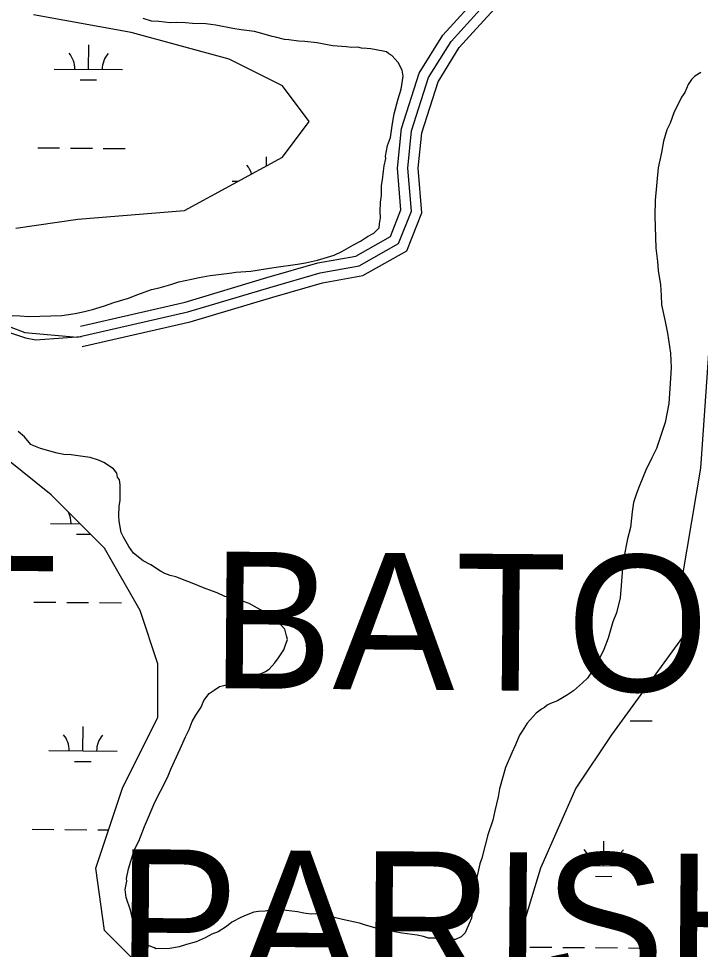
# Model space of a CAD drawing. Extents: x 3271442 to 3309282, y 752266 to 777610.
# Drawn here: x 3303240 to 3304238, y 770526 to 771889 of the extents above; entities that cross this region are included whole.
import ezdxf

# ---------------------------------------------------------------- set-up
doc = ezdxf.new("R2010")
doc.units = 0
for name, color, linetype in [('V-ROAD-CNTR', 7, 'Continuous'), ('V-SITE-VEGE', 7, 'Continuous'), ('V-TOPO-GNAM-IDEN', 7, 'Continuous'), ('V-WETL-SWMP', 7, 'Continuous')]:
    doc.layers.add(name, color=color, linetype=linetype)

msp = doc.modelspace()

# ---------------------------------------------------------------- linework, layer by layer
at = {"layer": 'V-ROAD-CNTR'}
for points in [[(3303330.8, 771439.2), (3303483.9, 771474.3), (3303603.6, 771510.2), (3303678.1, 771531.7), (3303733.5, 771541.7), (3303784.2, 771570.4), (3303799.8, 771609.5), (3303794.5, 771670.4), (3303800.6, 771728.3), (3303826.5, 771809.3), (3303860.9, 771865), (3303918, 771928.1), (3303957.2, 771983.1), (3303982.8, 772021.3), (3304004.9, 772067.6), (3304005.1, 772071.2)], [(3303326.2, 771422.8), (3303487.7, 771459.8), (3303607.9, 771495.8), (3303681.5, 771517), (3303738.7, 771527.4), (3303796.2, 771560), (3303815.1, 771607.2), (3303809.6, 771670.3), (3303815.3, 771725.2), (3303840.2, 771803), (3303873, 771855.9), (3303929.7, 771918.6)], [(3303333.3, 771409), (3303491.5, 771445.3), (3303612.1, 771481.4), (3303685, 771502.4), (3303743.9, 771513.1), (3303808.1, 771549.5), (3303830.3, 771605), (3303824.7, 771670.2), (3303830.1, 771722.1), (3303854, 771796.7), (3303885, 771846.9), (3303941.5, 771909.2)], [(3301576.2, 770712.3), (3301606.9, 770861.1), (3301680.9, 770943), (3301786.6, 771001.7), (3301885, 771049.9), (3302008.7, 771102.4), (3302131.5, 771142.7), (3302234.1, 771174), (3302339.2, 771193.3), (3302422.7, 771220.4), (3302505.6, 771269.3), (3302602.1, 771299.8), (3302681.9, 771320.7), (3302748.8, 771355.2), (3302890.1, 771417.3), (3302963.3, 771448.1), (3303030, 771451.2), (3303142.4, 771449.1), (3303203, 771447.2), (3303249.5, 771429.7), (3303326.2, 771422.8)], [(3303220.9, 771431.5), (3303250.3, 771421.7), (3303265.6, 771419.1), (3303291.8, 771420.9), (3303332.4, 771423.8)]]:
    msp.add_lwpolyline(points, dxfattribs=at)
at = {"layer": 'V-SITE-VEGE'}
for p, q in [((3303434.7, 771885.8), (3303422.3, 771889.4)), ((3303445.3, 771885.3), (3303434.7, 771885.8)), ((3303461.8, 771883.4), (3303445.3, 771885.3)), ((3303470.7, 771883.7), (3303461.8, 771883.4)), ((3303484.7, 771883.3), (3303470.7, 771883.7)), ((3303494.5, 771882), (3303484.7, 771883.3)), ((3303514.1, 771881.9), (3303494.5, 771882)), ((3303528.9, 771879.9), (3303514.1, 771881.9)), ((3303553.6, 771875), (3303528.9, 771879.9)), ((3303565.9, 771873), (3303553.6, 771875)), ((3303585.6, 771870.4), (3303565.9, 771873)), ((3303596.4, 771867.5), (3303585.6, 771870.4)), ((3303611.2, 771863.1), (3303596.4, 771867.5)), ((3303616.2, 771862.4), (3303611.2, 771863.1)), ((3303629.4, 771858.8), (3303616.2, 771862.4)), ((3303635.9, 771858.2), (3303629.4, 771858.8)), ((3303649.9, 771856.2), (3303635.9, 771858.2)), ((3303658.9, 771855.7), (3303649.9, 771856.2)), ((3303676.9, 771853.8), (3303658.9, 771855.7)), ((3303686.8, 771851.7), (3303676.9, 771853.8)), ((3303700, 771849.7), (3303686.8, 771851.7)), ((3303719.7, 771847.9), (3303700, 771849.7)), ((3303727.9, 771847.3), (3303719.7, 771847.9)), ((3303736.8, 771847.6), (3303727.9, 771847.3)), ((3303741.8, 771846.2), (3303736.8, 771847.6)), ((3303750, 771845.6), (3303741.8, 771846.2)), ((3303755.7, 771845), (3303750, 771845.6)), ((3303773.8, 771841.5), (3303755.7, 771845)), ((3303778.8, 771840.9), (3303773.8, 771841.5)), ((3303782.1, 771837.7), (3303778.8, 771840.9)), ((3303786.3, 771835.4), (3303782.1, 771837.7)), ((3303795.6, 771825.1), (3303786.3, 771835.4)), ((3303801.7, 771813.8), (3303795.6, 771825.1)), ((3303802.9, 771804.9), (3303801.7, 771813.8)), ((3303800.2, 771786), (3303802.9, 771804.9)), ((3304224.9, 771800.2), (3304220.2, 771792.7)), ((3304229.6, 771805.3), (3304224.9, 771800.2)), ((3304238.4, 771810.5), (3304229.6, 771805.3)), ((3303795.8, 771771.9), (3303800.2, 771786)), ((3304220.2, 771792.7), (3304214.9, 771781.1)), ((3303790, 771749.7), (3303795.8, 771771.9)), ((3304210.2, 771774.4), (3304204.1, 771761.1)), ((3304214.9, 771781.1), (3304210.2, 771774.4)), ((3304204.1, 771761.1), (3304199.5, 771752.8)), ((3303787.2, 771735.7), (3303790, 771749.7)), ((3304199.5, 771752.8), (3304193.5, 771736.2)), ((3303784.6, 771715.2), (3303787.2, 771735.7)), ((3304193.5, 771736.2), (3304188.9, 771726.3)), ((3304188.9, 771726.3), (3304183.7, 771709.7)), ((3303777.3, 771687.9), (3303780.1, 771703.6)), ((3303780.1, 771703.6), (3303784.6, 771715.2)), ((3304183.7, 771709.7), (3304181, 771693.3)), ((3304181, 771693.3), (3304176, 771671)), ((3303775.4, 771674), (3303777.4, 771684.7)), ((3303777.4, 771684.7), (3303777.3, 771687.9)), ((3303772.8, 771653.5), (3303774, 771665.8)), ((3303774, 771665.8), (3303775.4, 771674)), ((3304176, 771671), (3304171.9, 771623.5)), ((3303771.4, 771645.2), (3303772.8, 771653.5)), ((3303771.1, 771630.5), (3303771.4, 771645.2)), ((3303769.4, 771606.7), (3303769.8, 771620.6)), ((3303769.8, 771620.6), (3303771.1, 771630.5)), ((3304171.9, 771623.5), (3304171.1, 771600.6)), ((3303768.4, 771588.7), (3303769.7, 771597.8)), ((3303769.7, 771597.8), (3303769.4, 771606.7)), ((3304171.1, 771600.6), (3304172.6, 771553.2)), ((3303759.9, 771575.4), (3303767.8, 771583)), ((3303767.8, 771583), (3303768.4, 771588.7)), ((3303740.6, 771563.3), (3303751, 771570.2)), ((3303751, 771570.2), (3303759.9, 771575.4)), ((3303713.3, 771548.5), (3303730.2, 771558)), ((3303730.2, 771558), (3303740.6, 771563.3)), ((3304172.6, 771553.2), (3304174.9, 771533.7)), ((3303687.5, 771538.6), (3303702.1, 771543.2)), ((3303702.1, 771543.2), (3303713.3, 771548.5)), ((3303613.6, 771524.7), (3303648.6, 771529.9)), ((3303648.6, 771529.9), (3303659.9, 771531.9)), ((3303659.9, 771531.9), (3303677.8, 771535.8)), ((3303677.8, 771535.8), (3303687.5, 771538.6)), ((3304174.9, 771533.7), (3304176.2, 771520.6)), ((3303504.5, 771510.4), (3303520.8, 771513.4)), ((3303520.8, 771513.4), (3303533, 771514.6)), ((3303533, 771514.6), (3303552.5, 771516.9)), ((3303552.5, 771516.9), (3303558.2, 771517.9)), ((3303558.2, 771517.9), (3303580.2, 771519.5)), ((3303580.2, 771519.5), (3303613.6, 771524.7)), ((3304176.2, 771520.6), (3304179.3, 771499.5)), ((3303446.1, 771495.3), (3303463.2, 771500)), ((3303463.2, 771500), (3303474.5, 771503.7)), ((3303474.5, 771503.7), (3303493.2, 771507.6)), ((3303493.2, 771507.6), (3303504.5, 771510.4)), ((3304179.3, 771499.5), (3304180.7, 771484)), ((3303400.9, 771479.9), (3303414.6, 771485.3)), ((3303414.6, 771485.3), (3303434.8, 771492.5)), ((3303434.8, 771492.5), (3303446.1, 771495.3)), ((3303366.1, 771469), (3303379.8, 771473.5)), ((3303379.8, 771473.5), (3303400.9, 771479.9)), ((3304180.7, 771484), (3304181.1, 771470.1)), ((3303303.6, 771454.6), (3303323.1, 771457.7)), ((3303323.1, 771457.7), (3303336.9, 771460.6)), ((3303336.9, 771460.6), (3303348.3, 771463.5)), ((3303348.3, 771463.5), (3303366.1, 771469)), ((3304181.1, 771470.1), (3304186.1, 771445.7)), ((3303230.9, 771454.6), (3303242.3, 771454.2)), ((3303242.3, 771454.2), (3303255.4, 771453)), ((3303255.4, 771453), (3303303.6, 771454.6)), ((3304186.1, 771445.7), (3304189.9, 771428.7)), ((3304189.9, 771428.7), (3304194.1, 771399.4)), ((3304194.1, 771399.4), (3304194.9, 771378.2)), ((3304194.9, 771378.2), (3304193.4, 771347.9)), ((3304193.4, 771347.9), (3304191.7, 771325.8)), ((3304191.7, 771325.8), (3304186.1, 771297.8)), ((3304186.1, 771297.8), (3304173.5, 771259.7)), ((3303249.1, 771277), (3303239.8, 771284.9)), ((3303258.4, 771265.9), (3303249.1, 771277)), ((3303262.6, 771263.6), (3303258.4, 771265.9)), ((3303272.5, 771259.8), (3303262.6, 771263.6)), ((3303291.5, 771254.7), (3303272.5, 771259.8)), ((3303296.5, 771253.2), (3303291.5, 771254.7)), ((3303306.4, 771251.1), (3303296.5, 771253.2)), ((3304173.5, 771259.7), (3304166.6, 771246.4)), ((3303317, 771250.7), (3303306.4, 771251.1)), ((3303334.3, 771248), (3303317, 771250.7)), ((3303344.9, 771246.7), (3303334.3, 771248)), ((3303357.3, 771243), (3303344.9, 771246.7)), ((3303364.8, 771239.2), (3303357.3, 771243)), ((3303379, 771229.9), (3303364.8, 771239.2)), ((3304166.6, 771246.4), (3304158.2, 771228.2)), ((3303384.1, 771223.5), (3303379, 771229.9)), ((3304158.2, 771228.2), (3304153.6, 771217.4)), ((3303385.1, 771217.8), (3303384.1, 771223.5)), ((3303387.7, 771213.8), (3303385.1, 771217.8)), ((3303388.8, 771206.5), (3303387.7, 771213.8)), ((3304153.6, 771217.4), (3304148.4, 771204.1)), ((3303388.7, 771183.6), (3303389.1, 771198.3)), ((3303389.1, 771198.3), (3303388.8, 771206.5)), ((3304148.4, 771204.1), (3304144.6, 771194.2)), ((3304144.6, 771194.2), (3304140.1, 771181)), ((3303387, 771161.4), (3303387.4, 771175.4)), ((3303387.4, 771175.4), (3303388.7, 771183.6)), ((3304140.1, 771181), (3304138.2, 771167)), ((3303387.3, 771153.3), (3303387, 771161.4)), ((3304138.2, 771167), (3304135.7, 771144)), ((3303390.3, 771137), (3303387.3, 771153.3)), ((3304135.7, 771144), (3304131.3, 771127.5)), ((3303393.8, 771129.8), (3303390.3, 771137)), ((3303401.6, 771116.2), (3303393.8, 771129.8)), ((3304131.3, 771127.5), (3304125.7, 771100.4)), ((3303408.5, 771106.6), (3303401.6, 771116.2)), ((3303422.7, 771095.6), (3303408.5, 771106.6)), ((3303433.6, 771089.4), (3303422.7, 771095.6)), ((3303447.8, 771080.1), (3303433.6, 771089.4)), ((3304125.7, 771100.4), (3304123.7, 771084.8)), ((3303454.4, 771077), (3303447.8, 771080.1)), ((3303461.9, 771074), (3303454.4, 771077)), ((3304123.7, 771084.8), (3304122.1, 771059.4)), ((3303470.1, 771071.9), (3303461.9, 771074)), ((3303484.2, 771066.6), (3303470.1, 771071.9)), ((3303491.7, 771063.6), (3303484.2, 771066.6)), ((3303502.5, 771059), (3303491.7, 771063.6)), ((3303510.7, 771056), (3303502.5, 771059)), ((3303524, 771050.8), (3303510.7, 771056)), ((3303530.6, 771048.5), (3303524, 771050.8)), ((3303542.2, 771043.2), (3303530.6, 771048.5)), ((3304122.1, 771059.4), (3304120.3, 771041.3)), ((3303556.2, 771040.4), (3303542.2, 771043.2)), ((3303569.5, 771035.9), (3303556.2, 771040.4)), ((3303577.7, 771032.9), (3303569.5, 771035.9)), ((3304120.3, 771041.3), (3304115.3, 771019.1)), ((3303594.4, 771023.7), (3303577.7, 771032.9)), ((3303598.6, 771020.6), (3303594.4, 771023.7)), ((3303604.4, 771017.5), (3303598.6, 771020.6)), ((3303612.8, 771012), (3303604.4, 771017.5)), ((3303618.6, 771007.3), (3303612.8, 771012)), ((3303629.7, 770995.4), (3303618.6, 771007.3)), ((3304115.3, 771019.1), (3304110, 771005.8)), ((3303632.5, 770985.7), (3303629.7, 770995.4)), ((3304110, 771005.8), (3304102.7, 770981.9)), ((3303630.5, 770970.9), (3303633.5, 770980)), ((3303633.5, 770980), (3303632.5, 770985.7)), ((3304102.7, 770981.9), (3304096.7, 770965.3)), ((3303628.2, 770965.1), (3303630.5, 770970.9)), ((3303615, 770945.9), (3303620.5, 770953.4)), ((3303620.5, 770953.4), (3303628.2, 770965.1)), ((3304096.7, 770965.3), (3304086.7, 770945.3)), ((3303607.1, 770936.6), (3303615, 770945.9)), ((3304083.6, 770939.5), (3304072.7, 770923.6)), ((3304086.7, 770945.3), (3304083.6, 770939.5)), ((3303571.6, 770922.4), (3303582.1, 770926.8)), ((3303582.1, 770926.8), (3303595.1, 770930.5)), ((3303595.1, 770930.5), (3303601.5, 770933.2)), ((3303601.5, 770933.2), (3303607.1, 770936.6)), ((3303534.4, 770911.3), (3303554.7, 770916.1)), ((3303554.7, 770916.1), (3303562, 770918)), ((3303562, 770918), (3303571.6, 770922.4)), ((3304065.6, 770916.8), (3304052.1, 770904.9)), ((3304072.7, 770923.6), (3304065.6, 770916.8)), ((3303511.4, 770890.9), (3303519.2, 770901)), ((3303519.2, 770901), (3303526.4, 770906.1)), ((3303526.4, 770906.1), (3303534.4, 770911.3)), ((3304043.3, 770898.9), (3304038.5, 770896.3)), ((3304052.1, 770904.9), (3304043.3, 770898.9)), ((3303507.6, 770881), (3303511.4, 770890.9)), ((3304018.4, 770886.6), (3304013.6, 770884)), ((3304028.9, 770890.3), (3304018.4, 770886.6)), ((3304038.5, 770896.3), (3304028.9, 770890.3)), ((3303499.8, 770869.3), (3303507.6, 770881)), ((3303997.6, 770872.1), (3303984.2, 770857.7)), ((3304005.6, 770878), (3303997.6, 770872.1)), ((3304009.6, 770880.6), (3304005.6, 770878)), ((3304013.6, 770884), (3304009.6, 770880.6)), ((3303489.9, 770848.5), (3303494.4, 770860.1)), ((3303494.4, 770860.1), (3303499.8, 770869.3)), ((3303984.2, 770857.7), (3303977.2, 770846)), ((3303484.5, 770837.7), (3303489.9, 770848.5)), ((3303977.2, 770846), (3303973.3, 770840.2)), ((3303476.9, 770820.3), (3303484.5, 770837.7)), ((3303973.3, 770840.2), (3303967.3, 770826.1)), ((3303463.2, 770790.4), (3303476.9, 770820.3)), ((3303967.3, 770826.1), (3303961.9, 770814.4)), ((3303961.9, 770814.4), (3303952.8, 770792.9)), ((3303457.9, 770777.9), (3303463.2, 770790.4)), ((3303952.8, 770792.9), (3303949.2, 770780.5)), ((3303448, 770758), (3303457.9, 770777.9)), ((3303949.2, 770780.5), (3303944.1, 770761.5)), ((3303439.5, 770742.2), (3303448, 770758)), ((3303942, 770750), (3303937, 770729.4)), ((3303944.1, 770761.5), (3303942, 770750)), ((3303430.4, 770719.8), (3303439.5, 770742.2)), ((3303937, 770729.4), (3303934.2, 770715.4)), ((3303424.3, 770706.5), (3303430.4, 770719.8)), ((3303934.2, 770715.4), (3303926.7, 770693.9)), ((3303416.1, 770685), (3303424.3, 770706.5)), ((3303926.7, 770693.9), (3303923.1, 770679.1)), ((3303409.2, 770671.7), (3303416.1, 770685)), ((3303401.1, 770644.4), (3303409.2, 770671.7)), ((3303923.1, 770679.1), (3303918.1, 770660.1)), ((3303918.1, 770660.1), (3303915.1, 770651.8)), ((3303398.3, 770630.4), (3303401.1, 770644.4)), ((3303915.1, 770651.8), (3303910.1, 770629.6)), ((3303396.4, 770614), (3303398.4, 770626.3)), ((3303398.4, 770626.3), (3303398.3, 770630.4)), ((3303910.1, 770629.6), (3303905.7, 770613.9)), ((3303397.6, 770602.6), (3303396.4, 770614)), ((3303905.7, 770613.9), (3303904.9, 770587.7)), ((3303403.9, 770584), (3303397.6, 770602.6)), ((3303620.5, 770584.7), (3303610.7, 770584.4)), ((3303636.1, 770582.8), (3303620.5, 770584.7)), ((3303904.9, 770587.7), (3303903, 770572.1)), ((3303406.8, 770571), (3303403.9, 770584)), ((3303565.3, 770573.1), (3303552.5, 770566.1)), ((3303573.4, 770576.6), (3303565.3, 770573.1)), ((3303584.7, 770581.1), (3303573.4, 770576.6)), ((3303591.2, 770582.1), (3303584.7, 770581.1)), ((3303601, 770582.4), (3303591.2, 770582.1)), ((3303610.7, 770584.4), (3303601, 770582.4)), ((3303648.4, 770581.6), (3303636.1, 770582.8)), ((3303657.5, 770579.4), (3303648.4, 770581.6)), ((3303668.2, 770578.1), (3303657.5, 770579.4)), ((3303674.7, 770578.4), (3303668.2, 770578.1)), ((3303687.9, 770576.4), (3303674.7, 770578.4)), ((3303714.2, 770569.9), (3303687.9, 770576.4)), ((3303903, 770572.1), (3303896.2, 770556.4)), ((3303410.6, 770555.6), (3303406.8, 770571)), ((3303544.5, 770560.1), (3303532.5, 770552.3)), ((3303552.5, 770566.1), (3303544.5, 770560.1)), ((3303738.9, 770565), (3303714.2, 770569.9)), ((3303748, 770562), (3303738.9, 770565)), ((3303763.7, 770557.6), (3303748, 770562)), ((3303772.7, 770556.3), (3303763.7, 770557.6)), ((3303413.2, 770551.6), (3303410.6, 770555.6)), ((3303415.7, 770548.4), (3303413.2, 770551.6)), ((3303421.6, 770542.9), (3303415.7, 770548.4)), ((3303522.8, 770548.8), (3303513.2, 770543.5)), ((3303532.5, 770552.3), (3303522.8, 770548.8)), ((3303790.1, 770552), (3303772.7, 770556.3)), ((3303801.6, 770549.9), (3303790.1, 770552)), ((3303823.7, 770547.4), (3303801.6, 770549.9)), ((3303832.8, 770545.2), (3303823.7, 770547.4)), ((3303840.2, 770543), (3303832.8, 770545.2)), ((3303887.6, 770544.6), (3303879.5, 770541.1)), ((3303893.9, 770550.6), (3303887.6, 770544.6)), ((3303896.2, 770556.4), (3303893.9, 770550.6)), ((3303422.6, 770538), (3303421.6, 770542.9)), ((3303428.5, 770532.5), (3303422.6, 770538)), ((3303432.7, 770531), (3303428.5, 770532.5)), ((3303436, 770529.5), (3303432.7, 770531)), ((3303485.7, 770533.6), (3303475.2, 770530)), ((3303500.3, 770537.4), (3303485.7, 770533.6)), ((3303513.2, 770543.5), (3303500.3, 770537.4)), ((3303851.7, 770542.6), (3303840.2, 770543)), ((3303860.7, 770541.3), (3303851.7, 770542.6)), ((3303868.1, 770540.7), (3303860.7, 770541.3)), ((3303879.5, 770541.1), (3303868.1, 770540.7)), ((3303439.3, 770528.8), (3303436, 770529.5)), ((3303441, 770527.2), (3303439.3, 770528.8)), ((3303461.4, 770527.9), (3303441, 770527.2)), ((3303475.2, 770530), (3303461.4, 770527.9))]:
    msp.add_line(p, q, dxfattribs=at)
at = {"layer": 'V-WETL-SWMP'}
for p, q in [((3303405.1, 771869), (3303262, 771895)), ((3303548.3, 771829.9), (3303405.1, 771869)), ((3303342.5, 771815), (3303342.8, 771851)), ((3303626.3, 771790.9), (3303548.3, 771829.9)), ((3303292.5, 771815.4), (3303392.5, 771814.6)), ((3303330.4, 771799.7), (3303354.4, 771799.5)), ((3303665.4, 771738.8), (3303626.3, 771790.9)), ((3303626.3, 771686.7), (3303665.4, 771738.8)), ((3303268.2, 771700.2), (3303300.2, 771699.9)), ((3303316.2, 771699.8), (3303348.2, 771699.5)), ((3303364.2, 771699.4), (3303396.2, 771699.1)), ((3303483.2, 771608.6), (3303626.3, 771686.7)), ((3303602.8, 771673.9), (3303602.9, 771687)), ((3303552.6, 771651.4), (3303561.5, 771651.3)), ((3303327.1, 771595.6), (3303483.2, 771608.6)), ((3303236, 771582.5), (3303327.1, 771595.6)), ((3304250.9, 771413.3), (3304237.9, 771231)), ((3303288, 771191.9), (3303223, 771244)), ((3304237.9, 771231), (3304211.8, 771074.7)), ((3303366.1, 771113.8), (3303288, 771191.9)), ((3303287.1, 771150.1), (3303330.2, 771149.7)), ((3303324.9, 771134.4), (3303345.7, 771134.2)), ((3303418.1, 771022.7), (3303366.1, 771113.8)), ((3304211.8, 771074.7), (3304211.8, 770983.6)), ((3303262.7, 771034.9), (3303294.7, 771034.6)), ((3303310.7, 771034.5), (3303342.7, 771034.2)), ((3303358.7, 771034.1), (3303390.7, 771033.8)), ((3303444.2, 770944.5), (3303418.1, 771022.7)), ((3304211.8, 770983.6), (3304107.7, 770840.4)), ((3303444.2, 770866.4), (3303444.2, 770944.5)), ((3303392.1, 770762.3), (3303444.2, 770866.4)), ((3304135.2, 770861.2), (3304167.2, 770860.9)), ((3303334.3, 770817), (3303334.6, 770853)), ((3304107.7, 770840.4), (3304055.7, 770762.3)), ((3303284.3, 770817.4), (3303384.3, 770816.6)), ((3303322.2, 770801.7), (3303346.2, 770801.5)), ((3303353.1, 770645.1), (3303392.1, 770762.3)), ((3304055.7, 770762.3), (3304003.7, 770645.1)), ((3303260, 770702.2), (3303292, 770701.9)), ((3303308, 770701.8), (3303340, 770701.5)), ((3303356, 770701.4), (3303371.8, 770701.3)), ((3304096.3, 770648.9), (3304096.6, 770684.9)), ((3303366.1, 770553.9), (3303353.1, 770645.1)), ((3304003.7, 770645.1), (3303964.6, 770514.9)), ((3304046.3, 770649.3), (3304146.3, 770648.5)), ((3304084.2, 770633.5), (3304108.2, 770633.3)), ((3303444.2, 770475.8), (3303366.1, 770553.9)), ((3303988.5, 770529.7), (3304020.5, 770529.4)), ((3304036.5, 770529.3), (3304068.5, 770529)), ((3304084.5, 770528.9), (3304116.5, 770528.6)), ((3304132.5, 770528.5), (3304164.5, 770528.2))]:
    msp.add_line(p, q, dxfattribs=at)
for centre, start, end in [((3303287.3, 771815.9), 358.7563, 40.2999), ((3303397.8, 771815), 138.7563, 180.2999), ((3303547.4, 771651.9), 16.6829, 40.2999), ((3303281.8, 771150.6), 358.7563, 27.3369), ((3303279.1, 770818), 358.7563, 40.2999), ((3303389.6, 770817), 138.7563, 180.2999), ((3304041.1, 770649.8), 358.7563, 40.2999), ((3304151.6, 770648.9), 138.7563, 180.2999)]:
    msp.add_arc(centre, 35.2, start, end, dxfattribs=at)

# ---------------------------------------------------------------- texts
at = {"layer": 'V-TOPO-GNAM-IDEN'}
for s, p in [('EAST', (3302596.6, 770907.9)), ('BATON', (3303521.2, 770909)), ('PARISH,', (3303383, 770473.3))]:
    msp.add_text(s, height=200, rotation=359.5281, dxfattribs=at).set_placement(p)

doc.saveas('drawing.dxf')
